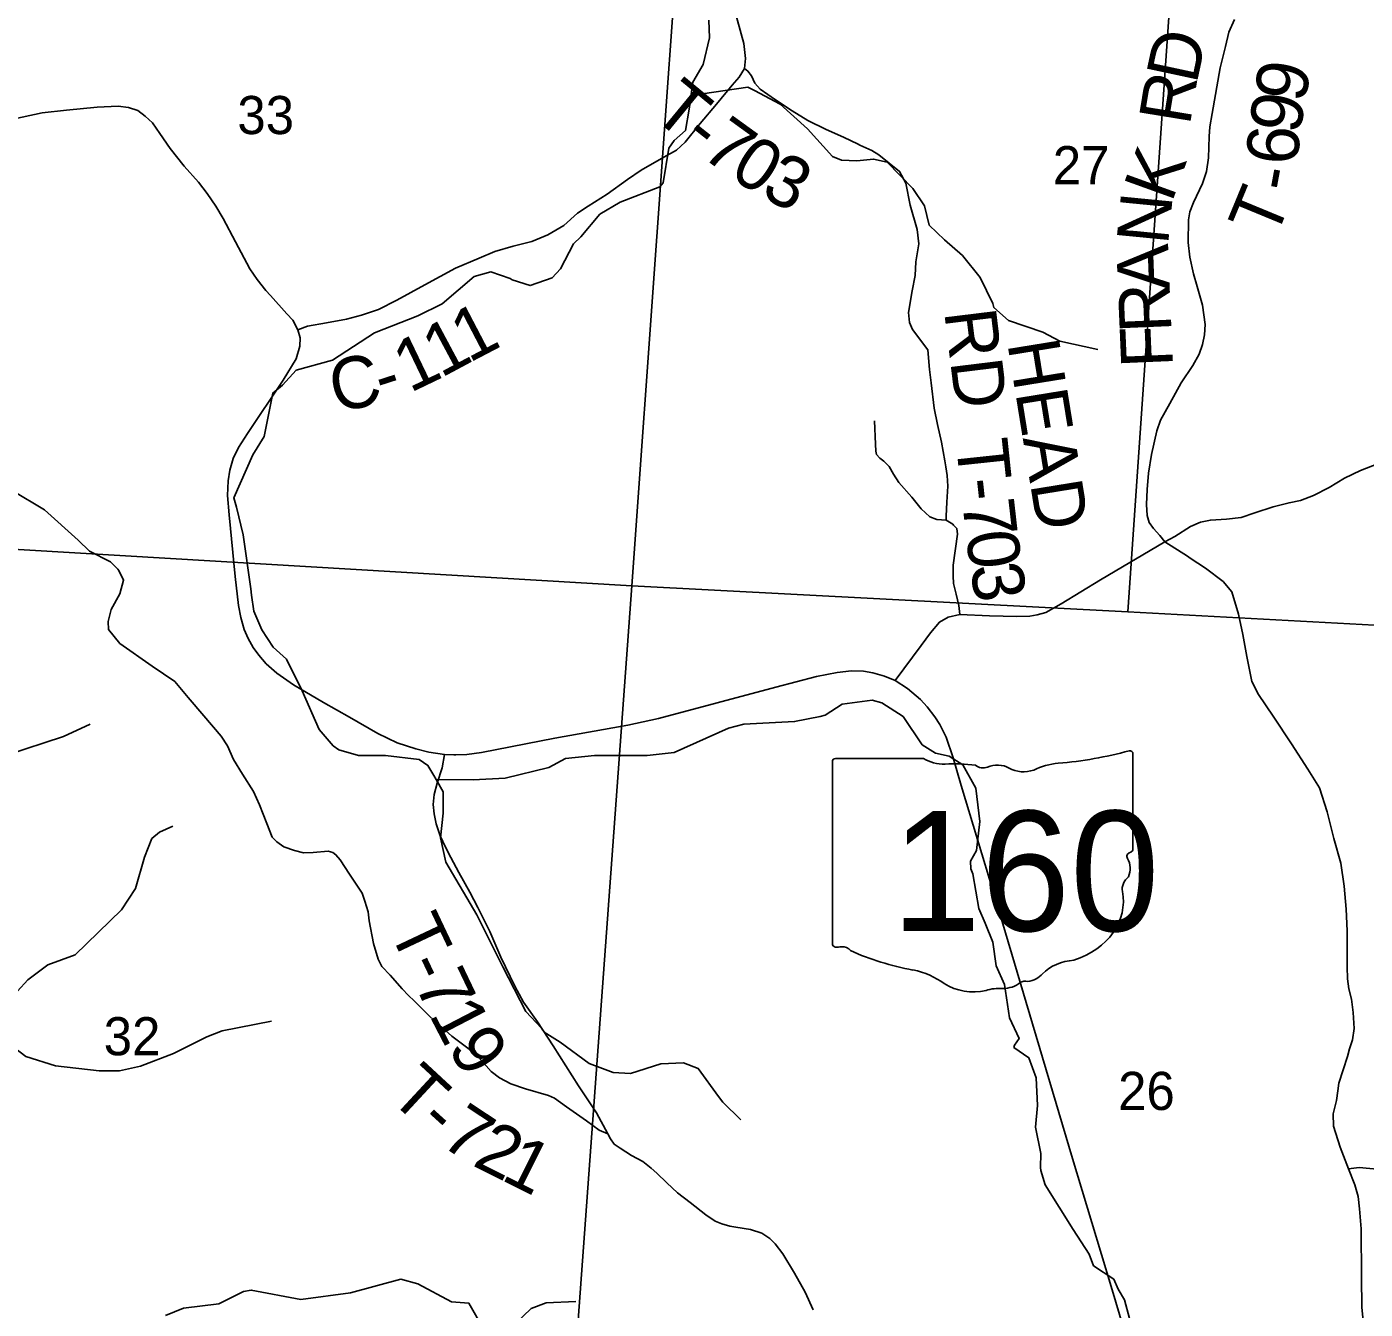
# Model space of a CAD drawing. Extents: x 1878108 to 2183446, y 146837 to 508383.
# Drawn here: x 2019382 to 2027138, y 348659 to 356090 of the extents above; entities that cross this region are included whole.
import ezdxf

# ---------------------------------------------------------------- set-up
doc = ezdxf.new("R2010")
doc.units = 0
for name, color, linetype in [('GM_X_County_Road', 7, 'Continuous'), ('GM_X_County_Road_Text', 7, 'Continuous'), ('GM_X_Minor_River', 7, 'Continuous'), ('GM_X_Section', 7, 'Continuous'), ('GM_X_Section_Text', 7, 'Continuous'), ('GM_X_State_Location', 7, 'Continuous'), ('GM_X_State_Route', 7, 'Continuous'), ('GM_X_State_Shield', 7, 'Continuous'), ('GM_X_Township_Road', 7, 'Continuous'), ('GM_X_Township_Road_Text', 7, 'Continuous'), ('GM_X_Township_ROW', 7, 'Continuous')]:
    doc.layers.add(name, color=color, linetype=linetype)

msp = doc.modelspace()

# ---------------------------------------------------------------- linework, layer by layer
at = {"layer": 'GM_X_County_Road'}
for points in [[(2023541, 355847.6), (2023546.8, 355906.4), (2023538, 355991.9), (2023500.2, 356125.3), (2023421, 356417.3), (2023371.9, 356590.9), (2023340.4, 356690.4), (2023291.3, 356822.5), (2023263.6, 356909.3), (2023249.8, 356987.3), (2023240.7, 357052.7), (2023229.7, 357192.5), (2023212.1, 357304.5), (2023198.2, 357382.5), (2023166.8, 357460.5), (2023120.2, 357539.8), (2023039.7, 357674.4), (2022932.7, 357855.7)], [(2020953.2, 354334.6), (2021008.1, 354355.1), (2021118, 354373.4), (2021235.4, 354395), (2021320.6, 354418.7), (2021419.7, 354452.1), (2021526.4, 354504.9), (2021689.4, 354593.8), (2021866.8, 354690.7), (2022002.6, 354749.5), (2022094.6, 354787.6), (2022200.3, 354817.8), (2022308.5, 354845.5), (2022401.6, 354884.5), (2022493.5, 354938.6), (2022574, 355009.1), (2022635.7, 355050.6), (2022745.6, 355120.2), (2022863.4, 355204.7), (2022941.5, 355258.3), (2023073.6, 355333.8), (2023146.6, 355375.3), (2023197, 355421.9), (2023285, 355528.8), (2023378.2, 355642.1), (2023470, 355751.5), (2023510.3, 355796.9), (2023541, 355847.6)], [(2025976.2, 353105.6), (2026035.6, 353136.5), (2026124.8, 353193.6), (2026183, 353219.7), (2026241.3, 353231.6), (2026334.1, 353237.6), (2026418.5, 353247.1), (2026498.1, 353273.3), (2026605.2, 353307.7), (2026696.7, 353331.5), (2026763.3, 353345.8), (2026837.8, 353374.3), (2026929.7, 353420.8), (2027017.5, 353475.3), (2027110.3, 353518.6), (2027215.3, 353560)], [(2024414.9, 352301.5), (2024565.6, 352504.6), (2024619.6, 352578.4), (2024670.3, 352640.9), (2024722, 352670), (2024788.8, 352684), (2024961.2, 352677.6), (2025118.5, 352673.2), (2025193.9, 352674.3), (2025237.7, 352682.3), (2025287.7, 352696.6), (2025375.7, 352746.5), (2025604, 352884.4), (2025976.2, 353105.6)]]:
    msp.add_lwpolyline(points, dxfattribs=at)
at = {"layer": 'GM_X_Minor_River'}
for points in [[(2023333.9, 356128.3), (2023338, 356026), (2023302.1, 355871.5), (2023242.3, 355769.1), (2023222.4, 355626.6), (2023220.4, 355612.6), (2023198.5, 355488.1), (2023132.6, 355429.9), (2023102.7, 355385.7), (2023068.9, 355185), (2023050.9, 355162.9), (2022821.1, 355074.2), (2022703.2, 355003.8), (2022593.4, 354873.3), (2022549.4, 354831.1), (2022475.6, 354686.5), (2022425.7, 354634.2), (2022299.7, 354589.9), (2022193.8, 354623.8), (2022183.8, 354631.8), (2022071.8, 354669.8), (2021973.9, 354643.5), (2021788.1, 354484.7), (2021648.2, 354414.3), (2021396.4, 354315.5), (2021152.7, 354158.7), (2020942.8, 354100.1), (2020862.9, 354013.7), (2020807, 353967.5), (2020757.2, 353716.6)], [(2023231.5, 355692.1), (2023559.8, 355740.7), (2023599.8, 355720.7), (2023747.8, 355640.9), (2023905.7, 355499), (2024051.8, 355339), (2024103.7, 355317.1), (2024191.6, 355313.3), (2024289.5, 355323.5), (2024367.5, 355305.6), (2024517.5, 355153.6), (2024583.5, 355051.6), (2024611.6, 354939.5), (2024699.6, 354855.6), (2024803.6, 354763.6), (2024907.6, 354637.6), (2024979.7, 354485.6), (2024985.7, 354463.6), (2025071.7, 354387.6), (2025269.6, 354319.9), (2025367.6, 354268), (2025589.4, 354220.3)], [(2020757.2, 353716.6), (2020691.3, 353610.2), (2020581.6, 353361.3), (2020597.7, 353307.1), (2020635.8, 353146.7), (2020680, 352833.8), (2020684.1, 352795.8), (2020698.1, 352703.5), (2020744.2, 352595.2), (2020810.3, 352495.1), (2020886.3, 352425), (2020978.4, 352242.6), (2021076.6, 352018.1), (2021156.6, 351923.9), (2021190.6, 351899.9), (2021304.6, 351868), (2021460.5, 351868.3), (2021656.5, 351844.5), (2021706.5, 351810.5), (2021740.5, 351752.4), (2021754.5, 351728.3), (2021794.6, 351656.2), (2021794.7, 351533.8), (2021778.8, 351391.4), (2021810.9, 351249), (2021989.1, 350944.4), (2022141.3, 350643.8), (2022273.5, 350385.2), (2022365.5, 350287.1), (2022381.5, 350263)], [(2021754.3, 351728.8), (2021968.2, 351726.1), (2022154, 351736.5), (2022407.6, 351797.1), (2022503.5, 351849.3), (2022671.3, 351867.7), (2022976.9, 351868.2), (2023132.7, 351884.5), (2023448.2, 352025.3), (2023538.1, 352049.5), (2023831.8, 352064.1), (2023979.6, 352094.4), (2024009.5, 352100.5), (2024107.4, 352164.8), (2024281.1, 352189.1), (2024337.1, 352173.2), (2024461, 352093.3), (2024571.1, 351929.3), (2024647.1, 351881.4), (2024727, 351863.5), (2024807, 351813.6), (2024881.1, 351677.5), (2024905.3, 351485.3), (2024885.5, 351317), (2024851.6, 351254.9), (2024853.6, 351210.8), (2024863.6, 351182.8), (2024899.8, 350980.6), (2024935.9, 350896.6), (2024980, 350786.5), (2025000.1, 350648.4), (2025048.2, 350540.3), (2025076.4, 350348.1), (2025132.5, 350228), (2025106.5, 350189.9), (2025102.5, 350175.9), (2025188.5, 350116), (2025230.6, 349999.9), (2025238.8, 349839.7), (2025226.9, 349713.5), (2025259.1, 349561.4), (2025257.2, 349481.3), (2025259.2, 349463.3), (2025283.3, 349379.2), (2025445.4, 349121.2), (2025539.4, 348979.2), (2025563.5, 348911.1), (2025681.4, 348833.2), (2025707.5, 348775.2), (2025743.5, 348713.2), (2025771.6, 348605.1)], [(2018559.9, 350762), (2018607.7, 350908.3), (2018675.5, 351004.5), (2018835.1, 351159.1), (2018892.9, 351287.3), (2018968.5, 351557.8), (2019000.4, 351644), (2019040.3, 351716.2), (2019124.1, 351804.5), (2019263.9, 351868.8), (2019595.4, 351977.6), (2019749.1, 352050)], [(2019063, 350395.8), (2019234.7, 350441.3), (2019328.5, 350501.5), (2019388.4, 350567.8), (2019504.2, 350654.1), (2019661.9, 350712.5), (2019931.3, 350973.3), (2020011.1, 351097.6), (2020064.8, 351278), (2020106.7, 351386.2), (2020150.6, 351424.3), (2020228.5, 351458.5)], [(2017145.4, 350908.8), (2017286.4, 350792.1), (2017334.4, 350782.1), (2017466.2, 350820.5), (2017674, 350818.8), (2017825.8, 350799.1), (2018387.2, 350794.1), (2018513.1, 350778.4), (2018683, 350712.6), (2018854.9, 350618.8), (2018924.9, 350558.9), (2019145, 350298.9), (2019376.9, 350123.1), (2019548.8, 350069.4), (2019800.5, 350039.8), (2019836.5, 350039.9), (2019918.4, 350040.1), (2020040.2, 350068.3), (2020231.9, 350140.8), (2020425.6, 350237.3), (2020513.5, 350271.5), (2020799.1, 350328.1)], [(2022380.9, 350264), (2022473.4, 350207.1), (2022641.4, 350083.2), (2022779.3, 350031.4), (2022881.1, 350025.6), (2023056.9, 350082), (2023186.7, 350086.3), (2023272.7, 350054.4), (2023390.5, 349891.8)], [(2023390.5, 349891.8), (2023414.8, 349858.4), (2023520.8, 349756.5)], [(2020185.7, 348622.7), (2020289.5, 348665), (2020495.3, 348691.4), (2020637.1, 348761.8), (2020683, 348769.9), (2020970.7, 348716.3), (2021258.4, 348754.9), (2021550, 348833.6), (2021647.9, 348805.7), (2021843.8, 348702), (2021943.7, 348694.1), (2022029.8, 348542.1)], [(2022211.5, 348574.5), (2022305.3, 348662.8), (2022391.2, 348697), (2022563, 348703.3)]]:
    msp.add_lwpolyline(points, dxfattribs=at)
at = {"layer": 'GM_X_Section'}
for points in [[(2023260.9, 358149), (2023178.7, 356899.5), (2022888, 352851.1), (2017506.2, 353169.7), (2017507.9, 353277.8), (2017887.2, 358411.6)], [(2026043.6, 356763.8), (2025763, 352700.9), (2022888, 352851.1), (2023178.7, 356899.5)], [(2028525.5, 356646.3), (2028264.2, 352564.2), (2025763, 352700.9), (2026043.6, 356763.8)], [(2017506.2, 353169.7), (2022888, 352851.1), (2022491.3, 347433.1), (2017107.5, 347769.8), (2017121.1, 347933.9)], [(2022888, 352851.1), (2025763, 352700.9), (2028264.2, 352564.2), (2028195.1, 351597.2), (2028041.2, 349370.1), (2027883.2, 347106.5), (2022491.3, 347433.1)]]:
    msp.add_lwpolyline(points, close=True, dxfattribs=at)
at = {"layer": 'GM_X_State_Route'}
msp.add_lwpolyline([(2025837.7, 348213.3), (2025666.2, 348791.4), (2025442.5, 349532), (2025173.7, 350435.6), (2024985.3, 351067.6), (2024797.1, 351693.2), (2024750.9, 351853.6), (2024709.5, 351974.4), (2024673.4, 352047.4), (2024643.6, 352091.6), (2024599.5, 352149.3), (2024561.6, 352191.7), (2024485, 352254.8), (2024414.9, 352301.5), (2024352.4, 352327.4), (2024285.6, 352346.8), (2024230.7, 352355.4), (2024161.7, 352357.6), (2024078.8, 352348.9), (2023959.2, 352325.2), (2023723.2, 352263.8), (2023043.4, 352081.7), (2022864.5, 352044), (2022442.2, 351967.5), (2022016.6, 351884.6), (2021931.5, 351872.7), (2021869.1, 351871.3), (2021857.2, 351871.6), (2021802.9, 351873.2), (2021711.7, 351887.8), (2021636.2, 351906.1), (2021528.5, 351941.7), (2021416.5, 351995.5), (2021251.6, 352089.3), (2021100.8, 352175.5), (2020928.4, 352276.8), (2020831.4, 352344.6), (2020770, 352399.6), (2020725.8, 352449.1), (2020694.6, 352493.3), (2020665.5, 352545), (2020641.8, 352597.8), (2020622.4, 352666.8), (2020609.5, 352735.7), (2020589, 352904.9), (2020554.5, 353262.6), (2020545.9, 353373.6), (2020548.1, 353458.7), (2020557.7, 353520.1), (2020578.2, 353589.1), (2020608.4, 353651.5), (2020660.1, 353732.4), (2020868, 354042.6), (2020942.4, 354165.5), (2020963.9, 354238.7), (2020966.1, 354288.3), (2020953.2, 354334.6), (2020923, 354389.6), (2020889.6, 354427.3), (2020794.8, 354532.9), (2020767.8, 354562), (2020717.2, 354625.5), (2020675.2, 354686.9), (2020591.1, 354844.3), (2020519, 354978.9), (2020478, 355051.1), (2020427.4, 355123.3), (2020377.8, 355189), (2020293.8, 355282.8), (2020213, 355385.1), (2020152.6, 355471.3), (2020109.5, 355533.8), (2020068.6, 355572.6), (2020025.5, 355603.8), (2019971.6, 355621.1), (2019911.3, 355629.7), (2019789.5, 355623.2), (2019612.9, 355607.1), (2019471.7, 355592), (2019283.2, 355551)], dxfattribs=at)
at = {"layer": 'GM_X_State_Shield'}
for p, q in [((2024578, 351850.9), (2024068.4, 351850.9)), ((2025791.5, 351324.3), (2025791.5, 351877)), ((2024051.3, 351832.7), (2024051.3, 350776)), ((2025791.3, 351324.4), (2025791.5, 351324.3))]:
    msp.add_line(p, q, dxfattribs=at)
for centre, major_axis, start_param, end_param in [((2024071.2, 351834.9), (20.2, 0), 1.712693, 3.28349), ((2024699.4, 351973.5), (195.5, 0), 4.042523, 4.731795), ((2025171.6, 353291.4), (1845.5, 0), 4.814394, 5.042369), ((2025772.2, 351879.3), (19.4, 0), 6.141152, 7.989035), ((2024764.2, 351257.7), (702, 0), 1.404758, 1.657858), ((2024923.6, 351840.4), (56.4, 0), 3.836095, 5.185415), ((2025006.4, 351718.3), (117.3, 0), 0.950623, 2.079405), ((2025157.8, 351885.8), (141.1, 0), 4.081561, 5.145723), ((2025407, 351528.1), (371.3, 0), 1.699011, 2.107814), ((2025787, 351283.7), (30, 0), 1.883978, 3.671073), ((2025770.8, 351322.2), (20.7, 0), 5.05454, 6.418171), ((2025596.3, 351213.9), (180, 0), 5.934695, 6.695948), ((2025860.9, 351093), (130.9, 0), 2.387724, 3.262537), ((2025275, 351022.7), (461.6, 0), 5.101752, 6.440018), ((2024071.4, 350773.7), (20.3, 0), 3.00124, 4.508301), ((2024074.5, 350881.8), (155.2, 0), 4.665946, 4.897461), ((2024106.2, 350715.1), (56, 0), 0.519207, 1.627899), ((2024812.8, 351664.4), (1332.7, 0), 4.195997, 4.488961), ((2025469.6, 350479.4), (252.8, 0), 1.647645, 2.488434), ((2024415.5, 350301.4), (417, 0), 0.823519, 1.323587), ((2025149.3, 350673.6), (149.1, 0), 4.937069, 5.64225), ((2024866.5, 350709.8), (264.6, 0), 4.026481, 4.996735), ((2025019.4, 350344.5), (217.4, 0), 1.495662, 1.94098), ((2025038.7, 350630.7), (141, 0), 4.691044, 5.507374), ((2025166.2, 350528.4), (39.7, 0), 1.147584, 2.315152)]:
    msp.add_ellipse(centre, major_axis=major_axis, ratio=0.8, start_param=start_param, end_param=end_param, dxfattribs=at)
at = {"layer": 'GM_X_Township_Road'}
for points in [[(2025976.2, 353105.6), (2025948.8, 353141.3), (2025910.8, 353182.9), (2025887, 353217.4), (2025873.9, 353259), (2025870.3, 353322), (2025875.1, 353408.8), (2025882.2, 353502.7), (2025899.3, 353612.3), (2025931.1, 353748.9), (2025952.7, 353810.5), (2026005.1, 353907), (2026070.8, 354027.2), (2026139.6, 354126.8), (2026176.6, 354192.5), (2026196.1, 354248), (2026206.4, 354304.5), (2026211.5, 354364.1), (2026196.1, 354477), (2026164.3, 354584.9), (2026143.7, 354657.8), (2026122.2, 354755.3), (2026111.9, 354840.6), (2026114, 354972), (2026122.2, 355018.3), (2026143.7, 355071.7), (2026195.1, 355181.6), (2026217.7, 355251.4), (2026230, 355330.5), (2026233.1, 355453.7), (2026237.2, 355510.2), (2026251.6, 355587.2), (2026296.8, 355852.2), (2026327.6, 355974.4), (2026347.1, 356058.6), (2026381, 356131.5)], [(2024199.3, 355409.5), (2024115.3, 355450.4), (2024014.2, 355494.4), (2023907.2, 355546.7), (2023816.8, 355602.6), (2023720.5, 355665.6), (2023631.3, 355728.6), (2023601.6, 355763.1), (2023581.4, 355805.9), (2023561.2, 355833.3), (2023541, 355847.6)], [(2024753.2, 353202.3), (2024748.2, 353207.6), (2024708.9, 353231.2), (2024710.1, 353254), (2024714, 353335.6), (2024719.4, 353427.6), (2024715.8, 353490.7), (2024708.6, 353539.4), (2024701.3, 353575.4), (2024683.3, 353683.6), (2024659.9, 353785.7), (2024640, 353880.1), (2024622, 354027.2)], [(2024708.9, 353231.2), (2024656.3, 353234.7), (2024614.8, 353250.9), (2024564.3, 353296), (2024510.2, 353364.5), (2024436.3, 353449.2), (2024403.9, 353497.9), (2024378.6, 353541.2), (2024348, 353573.6), (2024324.5, 353589.8), (2024305.3, 353612.2), (2024302.9, 353631.3), (2024300.9, 353670.5)], [(2024788.8, 352684), (2024783.4, 352736.8), (2024768.3, 352802.5), (2024753.2, 352864), (2024751.1, 352909.2), (2024750, 352969.6), (2024775.3, 353149.9), (2024771.7, 353182.4), (2024753.2, 353202.3)], [(2026108, 353021.6), (2025976.2, 353105.6)], [(2021594.4, 350477.9), (2021558.1, 350514.8), (2021488.5, 350594.5), (2021440.2, 350645), (2021417.8, 350686.6), (2021390.8, 350778.6), (2021366.1, 350908.9), (2021360.5, 350962.7), (2021341.4, 351024.5), (2021324.6, 351070.5), (2021252.7, 351179.4), (2021197.7, 351263.6), (2021173, 351292.8), (2021156.2, 351306.3), (2021128.1, 351313), (2021041.7, 351305.2), (2020985.5, 351304), (2020933.9, 351316.4), (2020871, 351338.8), (2020830.6, 351368), (2020803.7, 351395), (2020772.2, 351473.6), (2020730.7, 351581.3), (2020694.8, 351659.9), (2020631.9, 351758.7), (2020580.2, 351845.2), (2020544.3, 351923.8), (2020508.4, 351979.9), (2020407.4, 352096.7), (2020316.4, 352203.3), (2020239.4, 352295.9), (2020107.8, 352384.7), (2019921.2, 352516.5), (2019856.1, 352597.4), (2019853.9, 352643.4), (2019870.7, 352713), (2019921.2, 352805.1), (2019942.6, 352882.5), (2019915.6, 352939.8), (2019909.2, 352946.5)], [(2022748.2, 349675), (2022683, 349797.4), (2022579.8, 349953.4), (2022431.6, 350184.7), (2022341.7, 350323.9), (2022259.8, 350438.4), (2022209.3, 350530.5), (2022129.6, 350700), (2022064.4, 350848.2), (2021994.8, 350986.3), (2021948.8, 351075), (2021884.8, 351189.5), (2021838.8, 351277.1), (2021808.5, 351336.6), (2021778.2, 351401.7), (2021754.6, 351472.4), (2021742.2, 351529.7), (2021737.7, 351583.6), (2021743.4, 351640.8), (2021760.2, 351707.1), (2021788.3, 351795.8), (2021802.9, 351873.2)], [(2022748.2, 349675), (2022698.8, 349697.5), (2022625.8, 349750.2), (2022510.1, 349832.2), (2022439.4, 349882.7), (2022405.7, 349898.4), (2022272.1, 349935.5), (2022187.9, 349964.7), (2022121.7, 350000.6), (2022073.4, 350036.5), (2022000.4, 350119.6), (2021945.4, 350166.8), (2021845.5, 350240.9), (2021717.5, 350355.4), (2021626.6, 350445.2), (2021594.4, 350477.9)], [(2027040.5, 349473.7), (2026994, 349597.9), (2026954.7, 349719.2), (2026952.4, 349791.7), (2026971.4, 349869), (2026979.4, 349925.1)], [(2023938.2, 348656.7), (2023892.2, 348757.8), (2023831.6, 348868.9), (2023764.2, 348981.2), (2023719.3, 349038.5), (2023687.8, 349069.9), (2023640.7, 349099.1), (2023576.7, 349120.4), (2023490.3, 349135), (2023456.6, 349140.6), (2023409.4, 349154.1), (2023371.3, 349169.8), (2023316.2, 349206.9), (2023226.4, 349278.7), (2023152.3, 349333.7), (2023090.6, 349392.1), (2023033.3, 349448.2), (2023000.8, 349477.4), (2022951.4, 349514.5), (2022886.2, 349550.4), (2022820, 349591.9), (2022785.2, 349616.6), (2022763.9, 349645.8), (2022748.2, 349675)], [(2027040.5, 349473.7), (2027102.8, 349480.3), (2027476.9, 349445.3), (2027654, 349439.8), (2027794, 349432.2), (2027865.1, 349433.3), (2027917.1, 349430), (2027929, 349429.1)], [(2027129.1, 348572.5), (2027118.1, 348671), (2027117, 348842.7), (2027113.8, 349124.8), (2027105, 349240.8), (2027097.4, 349313), (2027078.8, 349379.7), (2027040.5, 349473.7)]]:
    msp.add_lwpolyline(points, dxfattribs=at)
at = {"layer": 'GM_X_Township_ROW'}
for points in [[(2024622, 354027.2), (2024612.6, 354103.7), (2024604, 354218.5), (2024514.8, 354335.1), (2024498.2, 354375.5), (2024491, 354433.8), (2024513.6, 354559.8), (2024530.3, 354647.8), (2024533.8, 354728.7), (2024551.7, 354832.1), (2024542.2, 354915.3), (2024501.7, 355056.8), (2024475.6, 355184.1), (2024439.9, 355251.8), (2024319.8, 355347), (2024278.2, 355373.1), (2024210.4, 355404), (2024199.3, 355409.5)], [(2019909.2, 352946.5), (2019867.3, 352990.3), (2019745, 353050.9), (2019678.7, 353114.9), (2019484.5, 353290.1), (2019297, 353403.5), (2018978.2, 353584.2), (2018824.4, 353723.4), (2018662.7, 353807.6), (2018552.7, 353922.2), (2018423.6, 354078.2), (2018358.4, 354182.6), (2018276.5, 354338.7), (2018261.3, 354426.1), (2018168.7, 354525), (2018077.8, 354614.8), (2017975.6, 354700.2), (2017890.3, 354735), (2017817.3, 354765.3), (2017740, 354789)], [(2024300.9, 353670.5), (2024293.9, 353806.2)], [(2026979.4, 349925.1), (2026985.7, 349968.9), (2027036.1, 350123.8), (2027047.4, 350168.5), (2027064.1, 350220.9), (2027073.6, 350285.2), (2027068.3, 350377.9), (2027058.2, 350456.4), (2027042.7, 350515.8), (2027035.6, 350574.1), (2027033.2, 350643.1), (2027033.2, 350722.7), (2027034.4, 350852.3), (2027027, 350977.2), (2027016.6, 351110), (2026996.1, 351242.8), (2026957.1, 351386.1), (2026917.9, 351542), (2026872.7, 351681.1), (2026804.9, 351789.3), (2026711, 351934.4), (2026605.2, 352096.1), (2026520.7, 352220.9), (2026480.3, 352297), (2026468.4, 352363.6), (2026453, 352442.1), (2026429.2, 352568.1), (2026403, 352687), (2026366.2, 352816.7), (2026315, 352876.1), (2026212.8, 352952.2), (2026123.6, 353011.7), (2026108, 353021.6)]]:
    msp.add_lwpolyline(points, dxfattribs=at)

# ---------------------------------------------------------------- texts
at = {"layer": 'GM_X_County_Road_Text'}
for s, rotation, p in [('1', 27.58912, (2021943.5, 354139.7)), ('1', 28.15424, (2021781.3, 354052.8)), ('1', 25.63775, (2021601.9, 353966.4)), ('C', 12.29047, (2021171.8, 353851.4)), ('-', 17.86688, (2021443.4, 353912.1))]:
    msp.add_text(s, height=300, rotation=rotation, dxfattribs=at).set_placement(p)
at = {"layer": 'GM_X_Section_Text'}
for s, p in [('33', (2020602, 355467.8)), ('27', (2025327.6, 355177.4)), ('32', (2019827.6, 350130.6)), ('26', (2025706, 349813.8))]:
    msp.add_text(s, height=221, rotation=0.00001, dxfattribs=at).set_placement(p)
at = {"layer": 'GM_X_State_Location'}
for s in ['s', 'r']:
    msp.add_text(s, height=1, dxfattribs=at).set_placement((2024901.8, 351234.1))
msp.add_text('160', height=1, rotation=0.00001, dxfattribs=at).set_placement((2024548.8, 351161.4))
at = {"layer": 'GM_X_State_Shield'}
msp.add_text('160', height=696.1, dxfattribs=at).set_placement((2024392.9, 350850.6))
at = {"layer": 'GM_X_Township_Road_Text'}
for s, rotation, p in [('D', 77.89277, (2026160.3, 355751.8)), ('9', 80.29469, (2026788.7, 355643.2)), ('T', 320.53902, (2022994.1, 355576.3)), ('R', 80.72888, (2026121.3, 355512.5)), ('9', 80.53767, (2026758.4, 355461.2)), ('7', 324.11802, (2023279.9, 355344.5)), ('-', 321.4947, (2023171.6, 355430.3)), ('6', 86.42113, (2026747.8, 355284.9)), ('0', 327.29777, (2023444.6, 355226)), ('3', 332.71634, (2023626.9, 355110.7)), ('K', 70.15725, (2026016.5, 355065.1)), ('-', 79.57307, (2026720.7, 355124.9)), ('T', 67.55715, (2026615.7, 354851.8)), ('N', 84.46157, (2025995.4, 354821.6)), ('A', 92.13148, (2026005.5, 354568.4)), ('R', 92.45874, (2026016.1, 354322.7)), ('RD', 276.99358, (2024697.8, 354438.9)), ('F', 92.45716, (2026024.8, 354120.4)), ('HEAD', 279.22443, (2025064, 354256)), ('T', 276.06744, (2024765.2, 353687.5)), ('-', 276.13653, (2024788.9, 353464.4)), ('7', 276.49364, (2024802.2, 353341)), ('0', 277.10532, (2024823.3, 353155.4)), ('3', 279.15375, (2024847.6, 352961.9)), ('T', 295.27321, (2021477.4, 350858.6)), ('-', 295.31701, (2021573.3, 350655.5)), ('7', 295.51551, (2021626.5, 350543.1)), ('1', 297.39535, (2021710.9, 350366.7)), ('9', 303.81913, (2021814.6, 350171.1)), ('T', 317.17628, (2021470.9, 349885.1)), ('7', 326.56205, (2021768.9, 349616.8)), ('-', 317.82502, (2021638.2, 349730)), ('2', 333.47077, (2021957.3, 349495.2)), ('1', 333.4047, (2022122.6, 349412.7))]:
    msp.add_text(s, height=300, rotation=rotation, dxfattribs=at).set_placement(p)

doc.saveas('drawing.dxf')
